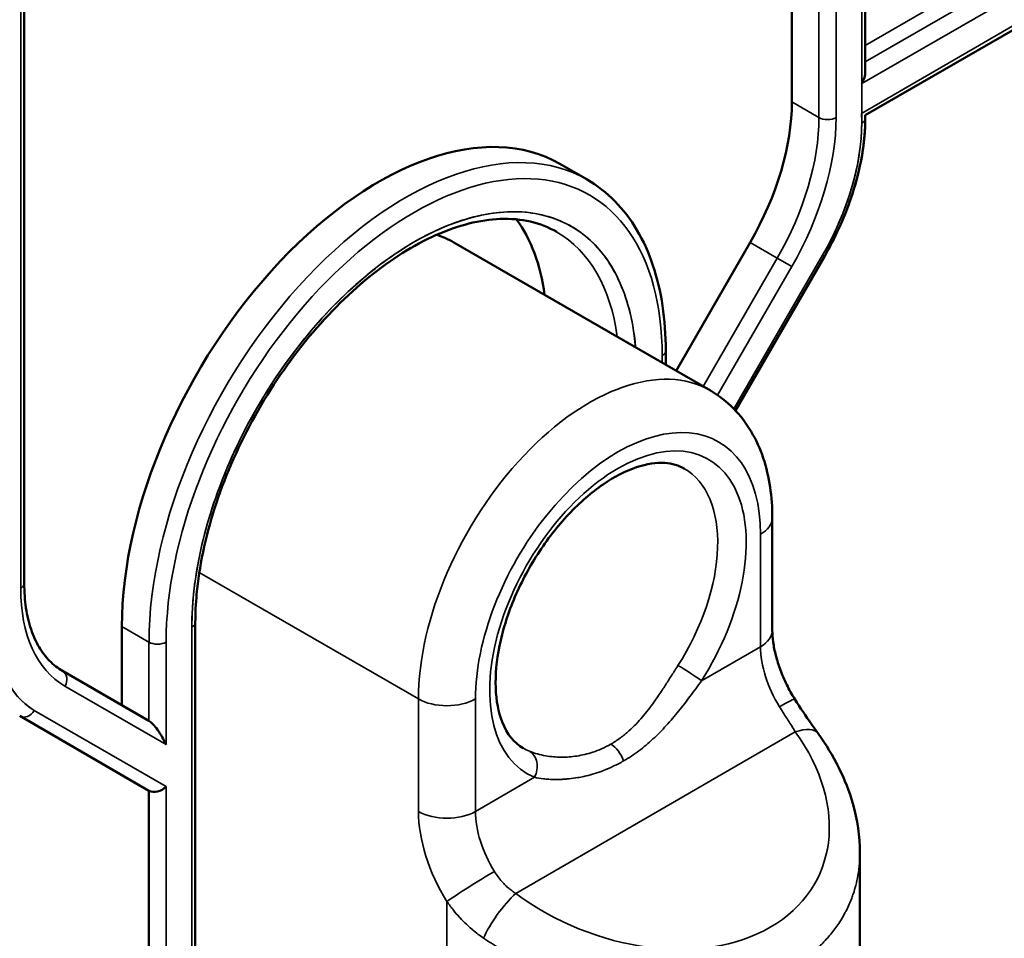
# Model space of a CAD drawing. Header units: millimetres. Extents: x 0 to 14369, y -869 to 2970.
# Tile 728 of 787: x 3793 to 3818, y 1840 to 1863. Entities that reach past the tile are written whole.
import ezdxf

# ---------------------------------------------------------------- set-up
doc = ezdxf.new("R2010")
doc.units = ezdxf.units.MM
doc.header["$LTSCALE"] = 10
doc.layers.add('Sichtbar (ISO)', color=7, linetype='Continuous', lineweight=50)
doc.layers.add('Sichtbar schmal (ISO)', color=7, linetype='Continuous', lineweight=35)

msp = doc.modelspace()

# ---------------------------------------------------------------- linework, layer by layer
at = {"layer": 'Sichtbar (ISO)'}
for p, q in [((3812.504, 1860.839), (3812.504, 1885.527)), ((3812.504, 1885.527), (3812.504, 1860.839)), ((3814.325, 1861.587), (3814.325, 1884.984)), ((3814.325, 1861.587), (3814.325, 1884.984)), ((3793.465, 1848.898), (3793.465, 1873.586)), ((3793.465, 1848.898), (3793.465, 1873.586)), ((3814.325, 1860.506), (3817.984, 1862.619)), ((3814.325, 1860.434), (3814.325, 1860.506)), ((3806.751, 1859.299), (3807.423, 1858.912)), ((3806.751, 1859.299), (3807.423, 1858.912)), ((3804.12, 1857.355), (3810.484, 1853.68)), ((3809.632, 1854.172), (3811.469, 1857.355)), ((3811.469, 1857.355), (3809.632, 1854.172)), ((3811.105, 1853.187), (3813.311, 1857.008)), ((3811.105, 1853.187), (3813.311, 1857.008)), ((3809.375, 1854.669), (3809.375, 1854.321)), ((3809.375, 1854.669), (3809.375, 1854.321)), ((3812.019, 1847.736), (3812.019, 1850.525)), ((3797.708, 1847.933), (3797.708, 1813.314)), ((3797.708, 1847.933), (3797.708, 1813.314)), ((3795.887, 1845.88), (3795.887, 1847.831)), ((3795.887, 1847.831), (3795.887, 1845.88)), ((3796.559, 1845.492), (3794.413, 1846.731)), ((3794.413, 1846.731), (3796.559, 1845.492)), ((3793.352, 1845.612), (3796.559, 1843.76)), ((3793.352, 1845.612), (3796.559, 1843.76)), ((3809.375, 1845.36), (3809.375, 1845.36)), ((3809.375, 1845.36), (3809.375, 1845.36)), ((3807.411, 1844.668), (3807.411, 1844.668)), ((3807.411, 1844.668), (3807.411, 1844.668)), ((3807.975, 1844.319), (3807.975, 1844.319)), ((3807.975, 1844.319), (3807.975, 1844.319)), ((3796.559, 1843.76), (3796.559, 1812.824)), ((3814.191, 1836.645), (3814.191, 1842.224))]:
    msp.add_line(p, q, dxfattribs=at)
for centre, major_axis, ratio, start_param, end_param in [((3814.025, 1861.414), (0.212, 0.367), 0.57735, 4.712389, 5.497787), ((3808.969, 1858.798), (2.5, 4.33), 0.57735, 4.712389, 5.497787), ((3808.969, 1858.798), (-2.5, -4.33), 0.57735, 1.570796, 2.356194), ((3802.251, 1851.505), (4.5, 7.794), 0.57735, 0, 2.356194), ((3802.251, 1851.505), (4.5, 7.794), 0.57735, 0, 2.356194), ((3801.12, 1852.158), (3.75, 6.495), 0.57735, 5.639684, 6.035395), ((3801.12, 1852.158), (3.75, 6.495), 0.57735, 5.639684, 6.035395), ((3801.12, 1852.158), (3, 5.196), 0.57735, 0, 0.134897), ((3796.771, 1845.023), (0.277, -0.48), 0.239146, 1.178097, 2.748894), ((3796.771, 1845.023), (0.277, -0.48), 0.239146, 1.178097, 2.748894), ((3796.771, 1843.984), (0.277, 0.16), 0.717439, 3.534292, 5.105088), ((3796.771, 1843.984), (0.277, 0.16), 0.717439, 3.534292, 5.105088)]:
    msp.add_ellipse(centre, major_axis=major_axis, ratio=ratio, start_param=start_param, end_param=end_param, dxfattribs=at)
for points, knots in [([(3814.325, 1860.434), (3814.325, 1860.219), (3814.31, 1859.998), (3814.253, 1859.546), (3814.21, 1859.316), (3814.097, 1858.851), (3814.028, 1858.617), (3813.863, 1858.149), (3813.768, 1857.916), (3813.556, 1857.456), (3813.439, 1857.229), (3813.311, 1857.008)], [0, 0, 0, 0, 0.1570796, 0.1570796, 0.3141593, 0.3141593, 0.4712389, 0.4712389, 0.6283185, 0.6283185, 0.7853982, 0.7853982, 0.7853982, 0.7853982]), ([(3814.325, 1860.434), (3814.325, 1860.238), (3814.313, 1860.037), (3814.262, 1859.602), (3814.22, 1859.367), (3814.109, 1858.893), (3814.039, 1858.653), (3813.873, 1858.175), (3813.777, 1857.937), (3813.561, 1857.466), (3813.441, 1857.234), (3813.311, 1857.008)], [6.2831853, 6.2831853, 6.2831853, 6.2831853, 6.4262655, 6.4262655, 6.586845, 6.586845, 6.7474245, 6.7474245, 6.908004, 6.908004, 7.0685835, 7.0685835, 7.0685835, 7.0685835]), ([(3809.375, 1854.669), (3809.375, 1855.055), (3809.349, 1855.427), (3809.243, 1856.135), (3809.164, 1856.471), (3808.952, 1857.1), (3808.82, 1857.393), (3808.505, 1857.926), (3808.321, 1858.167), (3807.906, 1858.587), (3807.674, 1858.766), (3807.423, 1858.912)], [0, 0, 0, 0, 0.1570796, 0.1570796, 0.3141593, 0.3141593, 0.4712389, 0.4712389, 0.6283185, 0.6283185, 0.7853982, 0.7853982, 0.7853982, 0.7853982]), ([(3809.375, 1854.669), (3809.375, 1855.055), (3809.349, 1855.427), (3809.243, 1856.135), (3809.164, 1856.471), (3808.952, 1857.1), (3808.82, 1857.393), (3808.505, 1857.926), (3808.321, 1858.167), (3807.906, 1858.587), (3807.674, 1858.766), (3807.423, 1858.912)], [0, 0, 0, 0, 0.1570796, 0.1570796, 0.3141593, 0.3141593, 0.4712389, 0.4712389, 0.6283185, 0.6283185, 0.7853982, 0.7853982, 0.7853982, 0.7853982]), ([(3806.673, 1857.613), (3806.272, 1857.844), (3805.8, 1857.956), (3804.774, 1857.917), (3804.23, 1857.782), (3803.121, 1857.287), (3802.56, 1856.935), (3801.465, 1856.045), (3800.932, 1855.508), (3799.95, 1854.3), (3799.501, 1853.629), (3798.736, 1852.223), (3798.42, 1851.488), (3797.954, 1850.032), (3797.803, 1849.311), (3797.719, 1848.395), (3797.708, 1848.16), (3797.708, 1847.933)], [0.785398, 0.785398, 0.785398, 0.785398, 1.13378, 1.13378, 1.457995, 1.457995, 1.771581, 1.771581, 2.085311, 2.085311, 2.400167, 2.400167, 2.715368, 2.715368, 3.029965, 3.029965, 3.141593, 3.141593, 3.141593, 3.141593]), ([(3806.673, 1857.613), (3806.272, 1857.844), (3805.8, 1857.956), (3804.774, 1857.917), (3804.23, 1857.782), (3803.121, 1857.287), (3802.56, 1856.935), (3801.465, 1856.045), (3800.932, 1855.508), (3799.95, 1854.3), (3799.501, 1853.629), (3798.736, 1852.223), (3798.42, 1851.488), (3797.954, 1850.032), (3797.803, 1849.311), (3797.719, 1848.395), (3797.708, 1848.16), (3797.708, 1847.933)], [0.785398, 0.785398, 0.785398, 0.785398, 1.13378, 1.13378, 1.457995, 1.457995, 1.771581, 1.771581, 2.085311, 2.085311, 2.400167, 2.400167, 2.715368, 2.715368, 3.029965, 3.029965, 3.141593, 3.141593, 3.141593, 3.141593]), ([(3812.019, 1850.525), (3812.019, 1850.784), (3812.002, 1851.039), (3811.928, 1851.534), (3811.872, 1851.774), (3811.717, 1852.237), (3811.617, 1852.458), (3811.372, 1852.873), (3811.225, 1853.066), (3810.886, 1853.41), (3810.693, 1853.559), (3810.484, 1853.68)], [0, 0, 0, 0, 0.1570796, 0.1570796, 0.3141593, 0.3141593, 0.4712389, 0.4712389, 0.6283185, 0.6283185, 0.7853982, 0.7853982, 0.7853982, 0.7853982]), ([(3805.837, 1844.816), (3805.621, 1844.941), (3805.441, 1845.15), (3805.226, 1845.702), (3805.169, 1845.99), (3805.147, 1846.632), (3805.178, 1846.982), (3805.328, 1847.72), (3805.447, 1848.108), (3805.767, 1848.879), (3805.968, 1849.263), (3806.431, 1849.983), (3806.692, 1850.319), (3807.243, 1850.905), (3807.533, 1851.155), (3808.105, 1851.548), (3808.386, 1851.69), (3808.908, 1851.866), (3809.147, 1851.898), (3809.539, 1851.873), (3809.698, 1851.824), (3809.837, 1851.744)], [2.356194, 2.356194, 2.356194, 2.356194, 2.789477, 2.789477, 3.102646, 3.102646, 3.401556, 3.401556, 3.703552, 3.703552, 4.008684, 4.008684, 4.314455, 4.314455, 4.618142, 4.618142, 4.917985, 4.917985, 5.219619, 5.219619, 5.497787, 5.497787, 5.497787, 5.497787]), ([(3793.465, 1848.898), (3793.465, 1848.685), (3793.48, 1848.482), (3793.536, 1848.102), (3793.578, 1847.924), (3793.687, 1847.6), (3793.754, 1847.453), (3793.909, 1847.191), (3793.997, 1847.077), (3794.191, 1846.88), (3794.297, 1846.798), (3794.413, 1846.731)], [3.1415927, 3.1415927, 3.1415927, 3.1415927, 3.2986723, 3.2986723, 3.4557519, 3.4557519, 3.6128316, 3.6128316, 3.7699112, 3.7699112, 3.9269908, 3.9269908, 3.9269908, 3.9269908]), ([(3793.465, 1848.898), (3793.465, 1848.685), (3793.48, 1848.482), (3793.536, 1848.102), (3793.578, 1847.924), (3793.687, 1847.6), (3793.754, 1847.453), (3793.909, 1847.191), (3793.997, 1847.077), (3794.191, 1846.88), (3794.297, 1846.798), (3794.413, 1846.731)], [3.1415927, 3.1415927, 3.1415927, 3.1415927, 3.2986723, 3.2986723, 3.4557519, 3.4557519, 3.6128316, 3.6128316, 3.7699112, 3.7699112, 3.9269908, 3.9269908, 3.9269908, 3.9269908]), ([(3812.576, 1846.03), (3812.504, 1846.145), (3812.438, 1846.265), (3812.319, 1846.506), (3812.266, 1846.629), (3812.175, 1846.872), (3812.137, 1846.992), (3812.077, 1847.225), (3812.055, 1847.338), (3812.026, 1847.549), (3812.019, 1847.648), (3812.019, 1847.736)], [2.300524, 2.300524, 2.300524, 2.300524, 2.4687377, 2.4687377, 2.6369515, 2.6369515, 2.8051652, 2.8051652, 2.9733789, 2.9733789, 3.1415927, 3.1415927, 3.1415927, 3.1415927]), ([(3812.576, 1846.03), (3812.709, 1845.816), (3812.852, 1845.606), (3813.046, 1845.331), (3813.103, 1845.251), (3813.159, 1845.174)], [0, 0, 0, 0, 0.0758258, 0.0758258, 0.1077761, 0.1077761, 0.1077761, 0.1077761]), ([(3813.159, 1845.174), (3813.548, 1844.634), (3813.845, 1844.041), (3814.13, 1843.039), (3814.191, 1842.628), (3814.191, 1842.224)], [0, 0, 0, 0, 0.2167686, 0.2167686, 0.3608834, 0.3608834, 0.3608834, 0.3608834])]:
    msp.add_open_spline(points, degree=3, knots=knots, dxfattribs=at)
at = {"layer": 'Sichtbar schmal (ISO)'}
for p, q in [((3814.237, 1886.014), (3814.237, 1860.311)), ((3813.176, 1885.139), (3813.176, 1860.451)), ((3813.176, 1860.451), (3813.176, 1885.139)), ((3813.6, 1860.451), (3813.6, 1885.139)), ((3813.6, 1885.139), (3813.6, 1860.451)), ((3814.237, 1861.291), (3814.237, 1885.034)), ((3793.377, 1873.463), (3793.377, 1848.775)), ((3793.377, 1848.775), (3793.377, 1873.463)), ((3817.419, 1864.026), (3814.325, 1862.24)), ((3817.772, 1863.822), (3814.325, 1861.832)), ((3818.197, 1863.577), (3814.237, 1861.291)), ((3814.23, 1860.552), (3818.203, 1862.846)), ((3813.176, 1860.451), (3812.504, 1860.839)), ((3812.504, 1860.839), (3813.176, 1860.451)), ((3811.469, 1857.355), (3812.141, 1856.967)), ((3812.141, 1856.967), (3811.469, 1857.355)), ((3812.141, 1856.967), (3810.303, 1853.785)), ((3810.303, 1853.785), (3812.141, 1856.967)), ((3811.065, 1853.228), (3813.263, 1857.036)), ((3813.263, 1857.036), (3811.065, 1853.228)), ((3812.503, 1856.758), (3812.141, 1856.967)), ((3812.141, 1856.967), (3812.503, 1856.758)), ((3813.311, 1857.008), (3813.263, 1857.036)), ((3813.263, 1857.036), (3813.311, 1857.008)), ((3812.503, 1856.758), (3810.661, 1853.568)), ((3810.661, 1853.568), (3812.503, 1856.758)), ((3809.287, 1854.547), (3809.287, 1854.371)), ((3809.287, 1854.371), (3809.287, 1854.547)), ((3811.727, 1850.117), (3811.727, 1847.328)), ((3797.807, 1849.172), (3803.241, 1846.035)), ((3795.887, 1847.831), (3796.559, 1847.443)), ((3796.559, 1847.443), (3795.887, 1847.831)), ((3797.62, 1847.811), (3797.62, 1813.191)), ((3797.62, 1813.191), (3797.62, 1847.811)), ((3796.559, 1847.443), (3796.559, 1845.492)), ((3796.559, 1845.492), (3796.559, 1847.443)), ((3796.983, 1844.901), (3796.983, 1847.443)), ((3796.983, 1847.443), (3796.983, 1844.901)), ((3811.727, 1847.328), (3810.263, 1846.483)), ((3796.983, 1844.901), (3794.475, 1846.349)), ((3794.475, 1846.349), (3796.983, 1844.901)), ((3803.241, 1846.035), (3803.241, 1843.246)), ((3804.655, 1843.246), (3804.655, 1846.035)), ((3793.714, 1845.749), (3796.983, 1843.862)), ((3796.983, 1843.862), (3793.714, 1845.749)), ((3805.654, 1841.213), (3812.589, 1845.217)), ((3806.119, 1844.091), (3804.655, 1843.246)), ((3796.983, 1812.824), (3796.983, 1843.862)), ((3796.983, 1843.862), (3796.983, 1812.824)), ((3796.559, 1843.76), (3796.559, 1812.824)), ((3803.948, 1841.012), (3803.948, 1834.195))]:
    msp.add_line(p, q, dxfattribs=at)
for centre, major_axis, ratio, start_param, end_param in [((3809.641, 1858.41), (-2.5, -4.33), 0.57735, 1.570796, 2.356194), ((3809.641, 1858.41), (2.5, 4.33), 0.57735, 4.712389, 5.497787), ((3809.853, 1858.288), (-2.65, -4.59), 0.57735, 1.570796, 2.356194), ((3809.853, 1858.288), (2.65, 4.59), 0.57735, 4.712389, 5.497787), ((3813.388, 1860.574), (-0.3, 0), 0.57735, 0.785398, 2.356194), ((3813.388, 1860.574), (0.3, 0), 0.57735, 3.926991, 5.497787), ((3810.913, 1858.393), (2.35, 4.07), 0.57735, 4.712389, 5.56166), ((3814.025, 1860.434), (0.3, 0), 0.57735, 5.497787, 6.283185), ((3810.913, 1858.393), (2.35, 4.07), 0.57735, 4.712389, 5.497787), ((3802.923, 1851.117), (4.5, 7.794), 0.57735, 0, 2.356194), ((3802.923, 1851.117), (4.5, 7.794), 0.57735, 0, 2.356194), ((3803.135, 1850.995), (4.35, 7.534), 0.57735, 5.497787, 8.63938), ((3803.135, 1850.995), (4.35, 7.534), 0.57735, 5.497787, 8.63938), ((3803.135, 1850.995), (3.9, 6.755), 0.57735, 5.590025, 8.63938), ((3802.923, 1851.117), (3.75, 6.495), 0.57735, 5.639684, 6.283185), ((3802.923, 1851.117), (3.75, 6.495), 0.57735, 5.639684, 6.283185), ((3809.075, 1854.669), (0.3, 0), 0.57735, 5.497787, 6.283185), ((3809.075, 1854.669), (0.3, 0), 0.57735, 5.497787, 6.283185), ((3807.484, 1848.484), (3, 5.196), 0.57735, 0, 2.356194), ((3808.191, 1848.076), (2.5, 4.33), 0.57735, 5.497787, 8.63938), ((3808.191, 1848.076), (-2.25, -3.897), 0.57735, 1.494329, 6.359653), ((3807.837, 1848.28), (2, 3.464), 0.57735, 4.635921, 6.283185), ((3811.019, 1850.525), (1, 0), 0.57735, 5.497787, 6.283185), ((3793.165, 1848.898), (0.3, 0), 0.57735, 5.497787, 6.283185), ((3793.165, 1848.898), (0.3, 0), 0.57735, 5.497787, 6.283185), ((3797.125, 1850.939), (-2.65, -4.59), 0.57735, 5.497787, 6.283185), ((3797.125, 1850.939), (-2.65, -4.59), 0.57735, 5.497787, 6.283185), ((3796.064, 1849.819), (-2.35, -4.07), 0.57735, 5.433914, 6.283185), ((3797.408, 1847.933), (0.3, 0), 0.57735, 5.497787, 6.283185), ((3797.408, 1847.933), (0.3, 0), 0.57735, 5.497787, 6.283185), ((3796.064, 1849.819), (-2.35, -4.07), 0.57735, 5.497787, 6.283185), ((3811.019, 1847.736), (1, 0), 0.57735, 5.497787, 6.283185), ((3796.771, 1847.566), (0.3, 0), 0.57735, 3.926991, 5.497787), ((3796.771, 1847.566), (-0.3, 0), 0.57735, 0.785398, 2.356194), ((3813.141, 1846.512), (1, -1.732), 0.57735, 3.926991, 4.768059), ((3794.263, 1846.472), (0.15, 0.26), 0.816497, 4.712389, 6.283185), ((3794.263, 1846.472), (0.15, 0.26), 0.816497, 4.712389, 6.283185), ((3809.909, 1846.687), (-0.422, 0.269), 0.062375, 3.758453, 5.329249), ((3803.948, 1846.443), (1, 0), 0.57735, 3.926991, 5.497791), ((3811.727, 1845.502), (0.849, 0.528), 0.045431, 0, 0.954585), ((3793.502, 1845.872), (-0.15, -0.26), 0.816497, 0, 1.570796), ((3793.502, 1845.872), (-0.15, -0.26), 0.816497, 0, 1.570796), ((3812.347, 1844.59), (0.811, 0.585), 0.445124, 6.283182, 7.255832), ((3808.433, 1843.902), (4.728, -2.275), 0.715187, 4.454413, 7.203922), ((3807.837, 1848.28), (-2, -3.464), 0.57735, 0, 0.076468), ((3808.012, 1844.505), (0.25, -0.433), 0.57735, 1.233987, 2.356194), ((3805.766, 1844.295), (0.191, 0.462), 0.814111, 4.60477, 6.175567), ((3803.948, 1843.654), (-1, 0), 0.57735, 0.785398, 2.356194), ((3805.363, 1842.021), (-1.5, 2.598), 0.57735, 0.785398, 1.626467), ((3806.07, 1842.429), (-1, 1.732), 0.57735, 0.785398, 1.626467), ((3804.655, 1841.42), (-0.849, -0.528), 0.045431, 4.096178, 5.666975), ((3805.412, 1840.585), (0.593, 0.805), 0.233296, 0.864848, 2.368973)]:
    msp.add_ellipse(centre, major_axis=major_axis, ratio=ratio, start_param=start_param, end_param=end_param, dxfattribs=at)
for points, knots in [([(3808.628, 1854.753), (3808.597, 1855.13), (3808.535, 1855.478), (3808.438, 1855.807), (3808.294, 1856.297), (3808.075, 1856.741), (3807.793, 1857.095), (3807.51, 1857.449), (3807.165, 1857.713), (3806.769, 1857.884), (3806.374, 1858.054), (3805.928, 1858.132), (3805.45, 1858.112), (3804.972, 1858.091), (3804.463, 1857.973), (3803.942, 1857.761), (3803.421, 1857.549), (3802.89, 1857.244), (3802.369, 1856.859), (3801.847, 1856.474), (3801.337, 1856.008), (3800.858, 1855.48), (3800.378, 1854.952), (3799.93, 1854.363), (3799.532, 1853.736), (3799.133, 1853.109), (3798.784, 1852.444), (3798.499, 1851.769), (3798.214, 1851.093), (3797.993, 1850.405), (3797.845, 1849.741), (3797.696, 1849.077), (3797.62, 1848.436), (3797.62, 1847.811)], [0.030047, 0.030047, 0.030047, 0.030047, 0.0909091, 0.0909091, 0.0909091, 0.1818182, 0.1818182, 0.1818182, 0.2727273, 0.2727273, 0.2727273, 0.3636364, 0.3636364, 0.3636364, 0.4545455, 0.4545455, 0.4545455, 0.5454545, 0.5454545, 0.5454545, 0.6363636, 0.6363636, 0.6363636, 0.7272727, 0.7272727, 0.7272727, 0.8181818, 0.8181818, 0.8181818, 0.9090909, 0.9090909, 0.9090909, 1, 1, 1, 1]), ([(3808.012, 1844.913), (3808.095, 1844.961), (3808.176, 1845.014), (3808.255, 1845.072), (3808.325, 1845.125), (3808.394, 1845.181), (3808.461, 1845.241), (3808.522, 1845.295), (3808.581, 1845.353), (3808.639, 1845.413), (3808.693, 1845.469), (3808.746, 1845.528), (3808.797, 1845.588), (3808.847, 1845.647), (3808.896, 1845.708), (3808.945, 1845.77), (3808.993, 1845.833), (3809.041, 1845.897), (3809.088, 1845.963), (3809.137, 1846.031), (3809.185, 1846.101), (3809.233, 1846.172), (3809.282, 1846.245), (3809.331, 1846.319), (3809.38, 1846.394), (3809.429, 1846.47), (3809.477, 1846.547), (3809.526, 1846.624), (3809.577, 1846.703), (3809.628, 1846.784), (3809.679, 1846.864)], [0, 0, 0, 0, 0.124757, 0.124757, 0.124757, 0.2366176, 0.2366176, 0.2366176, 0.3380991, 0.3380991, 0.3380991, 0.4321823, 0.4321823, 0.4321823, 0.5231334, 0.5231334, 0.5231334, 0.6144516, 0.6144516, 0.6144516, 0.7083022, 0.7083022, 0.7083022, 0.8046755, 0.8046755, 0.8046755, 0.9010641, 0.9010641, 0.9010641, 1, 1, 1, 1]), ([(3810.263, 1846.483), (3810.166, 1846.351), (3810.071, 1846.221), (3809.977, 1846.097), (3809.884, 1845.972), (3809.793, 1845.853), (3809.695, 1845.732), (3809.598, 1845.612), (3809.495, 1845.491), (3809.388, 1845.375), (3809.282, 1845.258), (3809.172, 1845.147), (3809.059, 1845.042), (3808.946, 1844.937), (3808.83, 1844.839), (3808.709, 1844.748), (3808.588, 1844.657), (3808.462, 1844.574), (3808.331, 1844.498)], [0, 0, 0, 0, 0.1666667, 0.1666667, 0.1666667, 0.3333333, 0.3333333, 0.3333333, 0.5, 0.5, 0.5, 0.6666667, 0.6666667, 0.6666667, 0.8333333, 0.8333333, 0.8333333, 1, 1, 1, 1]), ([(3812.589, 1845.217), (3812.561, 1845.265), (3812.53, 1845.314), (3812.499, 1845.364), (3812.471, 1845.409), (3812.442, 1845.454), (3812.413, 1845.5), (3812.386, 1845.542), (3812.36, 1845.584), (3812.333, 1845.626), (3812.309, 1845.663), (3812.285, 1845.701), (3812.261, 1845.739), (3812.24, 1845.772), (3812.219, 1845.805), (3812.198, 1845.839)], [0.0000001, 0.0000001, 0.0000001, 0.0000001, 0.2490319, 0.2490319, 0.2490319, 0.4722975, 0.4722975, 0.4722975, 0.6714764, 0.6714764, 0.6714764, 0.8473439, 0.8473439, 0.8473439, 1, 1, 1, 1]), ([(3805.996, 1844.738), (3806.058, 1844.712), (3806.184, 1844.669), (3806.386, 1844.624), (3806.584, 1844.598), (3806.78, 1844.589), (3806.976, 1844.595), (3807.171, 1844.617), (3807.369, 1844.655), (3807.574, 1844.712), (3807.791, 1844.796), (3807.937, 1844.87), (3808.012, 1844.913)], [0, 0, 0, 0, 0.119278, 0.225308, 0.323264, 0.417631, 0.509695, 0.599539, 0.690132, 0.784917, 0.88719, 1, 1, 1, 1]), ([(3806.119, 1844.091), (3806.189, 1844.076), (3806.263, 1844.063), (3806.341, 1844.054), (3806.385, 1844.049), (3806.43, 1844.045), (3806.476, 1844.042), (3806.502, 1844.04), (3806.529, 1844.039), (3806.557, 1844.038), (3806.625, 1844.036), (3806.696, 1844.036), (3806.768, 1844.039), (3806.807, 1844.04), (3806.847, 1844.042), (3806.887, 1844.045), (3806.918, 1844.048), (3806.949, 1844.051), (3806.98, 1844.054), (3807.049, 1844.061), (3807.12, 1844.071), (3807.192, 1844.084), (3807.242, 1844.093), (3807.292, 1844.102), (3807.343, 1844.114), (3807.362, 1844.118), (3807.382, 1844.123), (3807.402, 1844.127), (3807.472, 1844.144), (3807.543, 1844.163), (3807.615, 1844.185), (3807.687, 1844.207), (3807.759, 1844.232), (3807.832, 1844.26), (3807.912, 1844.291), (3807.993, 1844.326), (3808.074, 1844.365), (3808.159, 1844.405), (3808.245, 1844.45), (3808.331, 1844.498)], [0, 0, 0, 0, 0.128439, 0.128439, 0.128439, 0.2, 0.2, 0.2, 0.241507, 0.241507, 0.241507, 0.344565, 0.344565, 0.344565, 0.4, 0.4, 0.4, 0.442287, 0.442287, 0.442287, 0.535771, 0.535771, 0.535771, 0.6, 0.6, 0.6, 0.6248, 0.6248, 0.6248, 0.712378, 0.712378, 0.712378, 0.8, 0.8, 0.8, 0.89749, 0.89749, 0.89749, 1, 1, 1, 1]), ([(3804.856, 1840.105), (3804.987, 1840.017), (3805.121, 1839.931), (3805.258, 1839.85), (3805.27, 1839.842), (3805.283, 1839.835), (3805.295, 1839.827), (3805.42, 1839.754), (3805.548, 1839.683), (3805.677, 1839.616), (3805.698, 1839.605), (3805.718, 1839.594), (3805.739, 1839.583), (3805.861, 1839.521), (3805.985, 1839.461), (3806.11, 1839.404), (3806.142, 1839.39), (3806.173, 1839.376), (3806.205, 1839.362), (3806.321, 1839.311), (3806.437, 1839.263), (3806.554, 1839.218), (3806.598, 1839.201), (3806.642, 1839.184), (3806.685, 1839.168), (3806.792, 1839.128), (3806.899, 1839.091), (3807.007, 1839.056), (3807.063, 1839.038), (3807.118, 1839.02), (3807.174, 1839.003), (3807.271, 1838.974), (3807.368, 1838.946), (3807.465, 1838.92), (3807.537, 1838.901), (3807.608, 1838.883), (3807.679, 1838.866), (3807.761, 1838.846), (3807.844, 1838.828), (3807.926, 1838.811), (3808.026, 1838.79), (3808.126, 1838.771), (3808.225, 1838.754), (3808.279, 1838.745), (3808.333, 1838.736), (3808.386, 1838.728), (3808.539, 1838.705), (3808.692, 1838.686), (3808.844, 1838.672), (3808.995, 1838.658), (3809.146, 1838.649), (3809.295, 1838.644), (3809.378, 1838.641), (3809.461, 1838.639), (3809.544, 1838.639), (3809.609, 1838.639), (3809.674, 1838.64), (3809.739, 1838.642), (3809.885, 1838.645), (3810.029, 1838.653), (3810.171, 1838.666), (3810.216, 1838.67), (3810.261, 1838.674), (3810.305, 1838.679), (3810.401, 1838.69), (3810.496, 1838.702), (3810.59, 1838.716), (3810.728, 1838.737), (3810.863, 1838.763), (3810.996, 1838.792), (3811.023, 1838.798), (3811.051, 1838.805), (3811.078, 1838.811), (3811.182, 1838.836), (3811.285, 1838.863), (3811.385, 1838.893), (3811.512, 1838.931), (3811.636, 1838.973), (3811.757, 1839.019), (3811.776, 1839.027), (3811.796, 1839.034), (3811.816, 1839.042), (3811.916, 1839.082), (3812.013, 1839.124), (3812.107, 1839.168), (3812.22, 1839.222), (3812.329, 1839.279), (3812.434, 1839.339), (3812.45, 1839.349), (3812.466, 1839.358), (3812.481, 1839.367), (3812.57, 1839.42), (3812.655, 1839.475), (3812.738, 1839.533), (3812.835, 1839.601), (3812.928, 1839.672), (3813.017, 1839.747), (3813.027, 1839.756), (3813.038, 1839.764), (3813.048, 1839.773), (3813.125, 1839.84), (3813.199, 1839.91), (3813.27, 1839.981), (3813.35, 1840.063), (3813.424, 1840.147), (3813.495, 1840.235), (3813.565, 1840.322), (3813.63, 1840.412), (3813.69, 1840.505), (3813.737, 1840.578), (3813.781, 1840.652), (3813.821, 1840.728), (3813.833, 1840.75), (3813.844, 1840.771), (3813.855, 1840.793), (3813.905, 1840.891), (3813.949, 1840.992), (3813.988, 1841.095), (3814.003, 1841.134), (3814.016, 1841.173), (3814.029, 1841.212), (3814.051, 1841.277), (3814.071, 1841.344), (3814.089, 1841.411), (3814.11, 1841.494), (3814.128, 1841.578), (3814.143, 1841.664), (3814.148, 1841.689), (3814.152, 1841.714), (3814.155, 1841.739), (3814.172, 1841.85), (3814.183, 1841.963), (3814.188, 1842.078), (3814.19, 1842.126), (3814.191, 1842.175), (3814.191, 1842.224)], [0, 0, 0, 0, 0.0277778, 0.0277778, 0.0277778, 0.0303196, 0.0303196, 0.0303196, 0.0555556, 0.0555556, 0.0555556, 0.0596155, 0.0596155, 0.0596155, 0.0833333, 0.0833333, 0.0833333, 0.0893407, 0.0893407, 0.0893407, 0.1111111, 0.1111111, 0.1111111, 0.1191849, 0.1191849, 0.1191849, 0.1388889, 0.1388889, 0.1388889, 0.1490276, 0.1490276, 0.1490276, 0.1666667, 0.1666667, 0.1666667, 0.1795471, 0.1795471, 0.1795471, 0.1944444, 0.1944444, 0.1944444, 0.2124792, 0.2124792, 0.2124792, 0.2222222, 0.2222222, 0.2222222, 0.25, 0.25, 0.25, 0.2777778, 0.2777778, 0.2777778, 0.293274, 0.293274, 0.293274, 0.3055556, 0.3055556, 0.3055556, 0.3333333, 0.3333333, 0.3333333, 0.342129, 0.342129, 0.342129, 0.3611111, 0.3611111, 0.3611111, 0.3888889, 0.3888889, 0.3888889, 0.3946463, 0.3946463, 0.3946463, 0.4166667, 0.4166667, 0.4166667, 0.4444444, 0.4444444, 0.4444444, 0.4490479, 0.4490479, 0.4490479, 0.4722222, 0.4722222, 0.4722222, 0.5, 0.5, 0.5, 0.5041905, 0.5041905, 0.5041905, 0.5277778, 0.5277778, 0.5277778, 0.5555556, 0.5555556, 0.5555556, 0.5587749, 0.5587749, 0.5587749, 0.5833333, 0.5833333, 0.5833333, 0.6111111, 0.6111111, 0.6111111, 0.6388889, 0.6388889, 0.6388889, 0.6605339, 0.6605339, 0.6605339, 0.6666667, 0.6666667, 0.6666667, 0.6944444, 0.6944444, 0.6944444, 0.7047895, 0.7047895, 0.7047895, 0.7222222, 0.7222222, 0.7222222, 0.7436739, 0.7436739, 0.7436739, 0.75, 0.75, 0.75, 0.7777778, 0.7777778, 0.7777778, 0.7895509, 0.7895509, 0.7895509, 0.7895509]), ([(3805.127, 1841.756), (3805.156, 1841.71), (3805.186, 1841.665), (3805.218, 1841.622), (3805.248, 1841.582), (3805.279, 1841.544), (3805.311, 1841.507), (3805.34, 1841.474), (3805.371, 1841.442), (3805.403, 1841.411), (3805.431, 1841.384), (3805.461, 1841.357), (3805.492, 1841.331), (3805.519, 1841.309), (3805.547, 1841.287), (3805.576, 1841.266), (3805.601, 1841.247), (3805.627, 1841.23), (3805.654, 1841.213)], [0.0000001, 0.0000001, 0.0000001, 0.0000001, 0.210617, 0.210617, 0.210617, 0.4026367, 0.4026367, 0.4026367, 0.5771605, 0.5771605, 0.5771605, 0.7347993, 0.7347993, 0.7347993, 0.875769, 0.875769, 0.875769, 1, 1, 1, 1]), ([(3804.856, 1840.105), (3804.813, 1840.135), (3804.77, 1840.165), (3804.726, 1840.198), (3804.679, 1840.234), (3804.632, 1840.271), (3804.584, 1840.311), (3804.575, 1840.319), (3804.566, 1840.327), (3804.556, 1840.335), (3804.515, 1840.37), (3804.474, 1840.407), (3804.432, 1840.446), (3804.38, 1840.496), (3804.327, 1840.549), (3804.274, 1840.606), (3804.266, 1840.615), (3804.259, 1840.623), (3804.251, 1840.631), (3804.205, 1840.682), (3804.158, 1840.737), (3804.112, 1840.794), (3804.057, 1840.862), (3804.002, 1840.935), (3803.948, 1841.012)], [0, 0, 0, 0, 0.1456621, 0.1456621, 0.1456621, 0.302771, 0.302771, 0.302771, 0.3333333, 0.3333333, 0.3333333, 0.4691918, 0.4691918, 0.4691918, 0.6422084, 0.6422084, 0.6422084, 0.6666667, 0.6666667, 0.6666667, 0.8194109, 0.8194109, 0.8194109, 0.9999999, 0.9999999, 0.9999999, 0.9999999])]:
    msp.add_open_spline(points, degree=3, knots=knots, dxfattribs=at)

doc.saveas('drawing.dxf')
